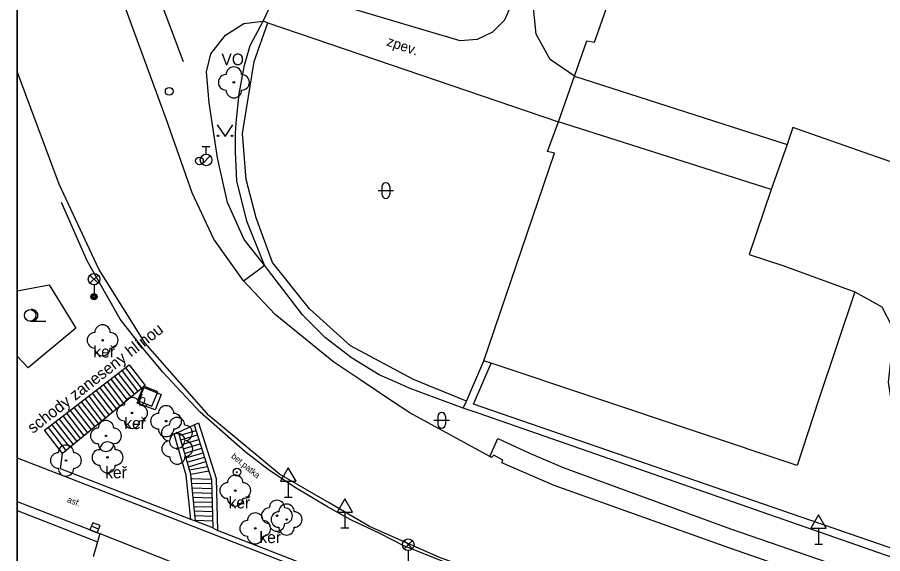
# Model space of a CAD drawing. Extents: x -598233 to -596890, y -1157848 to -1156431.
# Drawn here: x -598232.9 to -598177.1, y -1157384.8 to -1157350.2 of the extents above; entities that cross this region are included whole.
import ezdxf

# ---------------------------------------------------------------- set-up
doc = ezdxf.new("R2010")
doc.units = 0
for name, color, linetype in [('Level 10', 7, 'Continuous'), ('Level 11', 7, 'Continuous'), ('Level 21', 7, 'Continuous'), ('Level 22', 7, 'Continuous'), ('Level 25', 7, 'Continuous'), ('Level 26', 7, 'Continuous'), ('Level 27', 7, 'Continuous'), ('Level 28', 7, 'Continuous'), ('Level 33', 7, 'Continuous'), ('Level 34', 7, 'Continuous'), ('Level 36', 7, 'Continuous'), ('Level 40', 7, 'Continuous'), ('Level 41', 7, 'Continuous'), ('Level 42', 7, 'Continuous'), ('Level 5', 7, 'Continuous'), ('Level 7', 7, 'Continuous'), ('Level 8', 7, 'Continuous'), ('Level 9', 7, 'Continuous'), ('Vrstva 60', 7, 'Continuous'), ('zajmove_uzemi', 7, 'Continuous')]:
    doc.layers.add(name, color=color, linetype=linetype)

msp = doc.modelspace()

# ---------------------------------------------------------------- linework, layer by layer
at = {"layer": 'Level 10'}
for p, q in [((-598232.8901, -1157378.5967), (-598227.74, -1157380.59)), ((-598232.8901, -1157381.4095), (-598227.57, -1157383.48))]:
    msp.add_line(p, q, dxfattribs=at)
for points in [[(-598218.29, -1157367.18), (-598220.22, -1157364.49), (-598221.62, -1157361.49), (-598223.28, -1157356.72), (-598225.7, -1157350.15), (-598230.62, -1157336.74)], [(-598129.85, -1157412.91), (-598128.99, -1157412.74), (-598128.74, -1157412.49), (-598129.64, -1157412.18), (-598129.56, -1157411.75), (-598154.06, -1157403.22), (-598172.16, -1157396.89), (-598187.22, -1157391.65), (-598196.64, -1157388.37), (-598205.7, -1157385.01), (-598210.18, -1157383.02), (-598212.78, -1157381.51), (-598215.97, -1157379.65), (-598220.53, -1157375.86), (-598224.65, -1157371.2), (-598227.62, -1157366.41), (-598230.19, -1157360.94), (-598232.8901, -1157353.658)], [(-598218.29, -1157367.18), (-598216.26, -1157369.34)], [(-598212.48, -1157372.43), (-598216.26, -1157369.34)], [(-598208.74, -1157374.91), (-598210.73, -1157373.59), (-598212.48, -1157372.43)], [(-598207.56, -1157375.7), (-598208.74, -1157374.91)], [(-598202.41, -1157378.51), (-598207.56, -1157375.7)], [(-598202.3, -1157378.57), (-598202.41, -1157378.51)], [(-598202.14, -1157378.42), (-598202.3, -1157378.57)], [(-598201.56, -1157378.74), (-598202.14, -1157378.42)], [(-598201.63, -1157378.91), (-598201.56, -1157378.74)], [(-598198.26, -1157380.39), (-598201.63, -1157378.91)], [(-598227.74, -1157380.59), (-598215.01, -1157385.56)], [(-598186.98, -1157384.41), (-598198.26, -1157380.39)], [(-598227.57, -1157383.48), (-598217.58, -1157387.43)], [(-598174.73, -1157388.67), (-598186.98, -1157384.41)]]:
    msp.add_lwpolyline(points, dxfattribs=at)
at = {"layer": 'Level 11'}
msp.add_line((-598232.8901, -1157381.9981), (-598227.72, -1157384.02), dxfattribs=at)
for points in [[(-598196.95, -1157353.95), (-598198.52, -1157352.88), (-598199.4099, -1157351.25), (-598199.65, -1157348.9), (-598199.18, -1157347.15), (-598198.35, -1157345.48), (-598197.4, -1157343.87), (-598195.62, -1157342.48), (-598193.75, -1157342.25), (-598192.4099, -1157342.53)], [(-598204.31, -1157351.69), (-598215.99, -1157348.19)], [(-598201.02, -1157349.35), (-598201.46, -1157350.35), (-598202.23, -1157351.13), (-598203.2199, -1157351.6), (-598204.31, -1157351.69)], [(-598218.29, -1157367.18), (-598217.334, -1157366.4577), (-598216.94, -1157366.16), (-598218.26, -1157364.51), (-598219.33, -1157362.12), (-598219.97, -1157359.24), (-598220.51, -1157355.68), (-598220.68, -1157353.68), (-598220.4, -1157352.52), (-598219.46, -1157351.32), (-598218.28, -1157350.56), (-598217.03, -1157350.41)], [(-598216.72, -1157350.52), (-598197.98, -1157356.9)], [(-598178.85, -1157367.89), (-598177.11, -1157368.85), (-598176.46, -1157370.14), (-598176.54, -1157372.17), (-598176.7, -1157373.72), (-598176.38, -1157375.83), (-598174.83, -1157378.26), (-598139.53, -1157391.25), (-598129.45, -1157381.1)], [(-598231.13, -1157376.82), (-598225.67, -1157372.6)], [(-598226.15, -1157372.9699), (-598225.11, -1157374.31)], [(-598225.9099, -1157372.79), (-598224.88, -1157374.12)], [(-598225.67, -1157372.6), (-598224.65, -1157373.93)], [(-598226.86, -1157373.52), (-598225.81, -1157374.88)], [(-598226.62, -1157373.34), (-598225.57, -1157374.69)], [(-598226.39, -1157373.15), (-598225.34, -1157374.5)], [(-598224.65, -1157373.93), (-598229.9699, -1157378.31)], [(-598227.57, -1157374.07), (-598226.5, -1157375.46)], [(-598227.33, -1157373.89), (-598226.27, -1157375.26)], [(-598227.1, -1157373.7), (-598226.04, -1157375.08)], [(-598223.62, -1157374.5), (-598224, -1157375.5), (-598225.16, -1157375.07), (-598224.7, -1157374.06), (-598223.62, -1157374.5)], [(-598228.28, -1157374.62), (-598227.2, -1157376.03)], [(-598228.05, -1157374.44), (-598226.9699, -1157375.84)], [(-598227.81, -1157374.25), (-598226.73, -1157375.65)], [(-598228.99, -1157375.17), (-598227.89, -1157376.6)], [(-598228.76, -1157374.99), (-598227.6599, -1157376.4099)], [(-598228.52, -1157374.81), (-598227.43, -1157376.2199)], [(-598229.71, -1157375.7199), (-598228.59, -1157377.17)], [(-598229.4699, -1157375.54), (-598228.36, -1157376.98)], [(-598229.23, -1157375.36), (-598228.12, -1157376.79)], [(-598230.42, -1157376.27), (-598229.28, -1157377.74)], [(-598230.18, -1157376.09), (-598229.05, -1157377.55)], [(-598229.94, -1157375.9), (-598228.82, -1157377.36)], [(-598221.48, -1157376.46), (-598221.21, -1157376.33)], [(-598221.21, -1157376.33), (-598220.07, -1157379.94), (-598219.9699, -1157383.28)], [(-598229.9699, -1157378.31), (-598231.13, -1157376.82)], [(-598230.89, -1157376.64), (-598229.75, -1157378.13)], [(-598230.6599, -1157376.46), (-598229.51, -1157377.94)], [(-598222.5, -1157376.94), (-598221.48, -1157376.46)], [(-598222.44, -1157377.15), (-598221.36, -1157376.84)], [(-598221.48, -1157376.46), (-598220.37, -1157379.99), (-598220.28, -1157383.11)], [(-598222.78, -1157377.07), (-598222.5, -1157376.94)], [(-598221.7, -1157382.57), (-598222, -1157379.7199), (-598222.78, -1157377.07)], [(-598221.39, -1157382.69), (-598221.7, -1157379.6599), (-598222.5, -1157376.94)], [(-598222.35, -1157377.44), (-598221.27, -1157377.12)], [(-598222.27, -1157377.73), (-598221.18, -1157377.4099)], [(-598202.41, -1157378.51), (-598201.88, -1157377.34), (-598199.89, -1157378.28), (-598197.68, -1157379.21), (-598186.88, -1157383.19), (-598174.34, -1157387.5), (-598158.22, -1157392.86), (-598141.67, -1157398.47), (-598125.59, -1157404.13), (-598112.45, -1157408.63), (-598099.7, -1157413.02), (-598085.56, -1157417.95), (-598077.95, -1157420.37), (-598077.74, -1157419.93), (-598077.36, -1157419.11)], [(-598222.18, -1157378.02), (-598221.09, -1157377.7)], [(-598222.1, -1157378.31), (-598221, -1157377.98)], [(-598230.1, -1157379.31), (-598229.9699, -1157378.31)], [(-598222.01, -1157378.59), (-598220.9099, -1157378.27)], [(-598221.93, -1157378.88), (-598220.82, -1157378.55)], [(-598221.85, -1157379.17), (-598220.73, -1157378.84)], [(-598221.79, -1157379.37), (-598220.63, -1157379.15)], [(-598221.7, -1157382.57), (-598230.1, -1157379.31)], [(-598221.7, -1157379.6599), (-598220.54, -1157379.44)], [(-598220.37, -1157379.99), (-598221.67, -1157379.95)], [(-598220.36, -1157380.28), (-598221.64, -1157380.25)], [(-598220.35, -1157380.59), (-598221.61, -1157380.55)], [(-598220.34, -1157380.89), (-598221.58, -1157380.85)], [(-598220.34, -1157381.19), (-598221.55, -1157381.15)], [(-598220.33, -1157381.49), (-598221.52, -1157381.45)], [(-598220.32, -1157381.79), (-598221.49, -1157381.75)], [(-598220.31, -1157382.09), (-598221.45, -1157382.05)], [(-598220.3, -1157382.39), (-598221.43, -1157382.35)], [(-598221.39, -1157382.69), (-598221.7, -1157382.57)], [(-598220.29, -1157382.69), (-598221.39, -1157382.65)], [(-598220.28, -1157383.11), (-598221.39, -1157382.69)], [(-598227.57, -1157383.48), (-598227.72, -1157384.02), (-598228, -1157384.99)], [(-598220.28, -1157383.11), (-598219.9699, -1157383.28)], [(-598194.77, -1157393.44), (-598194.6599, -1157393.1599), (-598219.9699, -1157383.28)]]:
    msp.add_lwpolyline(points, dxfattribs=at)
at = {"layer": 'Level 21'}
msp.add_line((-598232.8901, -1157367.8244), (-598230.83, -1157367.44), dxfattribs=at)
msp.add_lwpolyline([(-598230.83, -1157367.44), (-598229.11, -1157370.22), (-598232.2, -1157372.79), (-598232.8901, -1157372.0442)], dxfattribs=at)
at = {"layer": 'Level 22'}
for centre in [(-598218.92, -1157354.36), (-598227.39, -1157371.01), (-598225.49, -1157375.7), (-598223.29, -1157376.23), (-598227.17, -1157377.18), (-598222.59, -1157376.99), (-598222.57, -1157378.01), (-598227.07, -1157378.57), (-598229.75, -1157378.77), (-598218.83, -1157380.71), (-598216.14, -1157382.33), (-598215.52, -1157382.58), (-598217.54, -1157383.15)]:
    msp.add_circle(centre, 0.05, dxfattribs=at)
for centre, start, end in [((-598218.92, -1157353.86), 0, 180), ((-598219.42, -1157354.36), 90, 270), ((-598218.42, -1157354.36), 270, 90), ((-598218.92, -1157354.86), 180, 0), ((-598227.39, -1157370.51), 0, 180), ((-598227.89, -1157371.01), 90, 270), ((-598226.89, -1157371.01), 270, 90), ((-598227.39, -1157371.51), 180, 0), ((-598225.99, -1157375.7), 90, 270), ((-598225.49, -1157375.2), 0, 180), ((-598224.99, -1157375.7), 270, 90), ((-598223.29, -1157375.73), 0, 180), ((-598223.79, -1157376.23), 90, 270), ((-598222.79, -1157376.23), 270, 90), ((-598227.17, -1157376.68), 0, 180), ((-598225.49, -1157376.2), 180, 0), ((-598222.59, -1157376.49), 0, 180), ((-598227.67, -1157377.18), 90, 270), ((-598226.67, -1157377.18), 270, 90), ((-598223.29, -1157376.73), 180, 0), ((-598223.09, -1157376.99), 90, 270), ((-598222.09, -1157376.99), 270, 90), ((-598222.57, -1157377.51), 0, 180), ((-598229.75, -1157378.27), 0, 180), ((-598227.17, -1157377.68), 180, 0), ((-598227.07, -1157378.07), 0, 180), ((-598223.07, -1157378.01), 90, 270), ((-598222.59, -1157377.49), 180, 0), ((-598222.07, -1157378.01), 270, 90), ((-598230.25, -1157378.77), 90, 270), ((-598229.25, -1157378.77), 270, 90), ((-598227.57, -1157378.57), 90, 270), ((-598226.57, -1157378.57), 270, 90), ((-598222.57, -1157378.51), 180, 0), ((-598227.07, -1157379.07), 180, 0), ((-598229.75, -1157379.27), 180, 0), ((-598219.33, -1157380.71), 90, 270), ((-598218.83, -1157380.21), 0, 180), ((-598218.33, -1157380.71), 270, 90), ((-598218.83, -1157381.21), 180, 0), ((-598216.14, -1157381.83), 0, 180), ((-598216.64, -1157382.33), 90, 270), ((-598215.52, -1157382.08), 0, 180), ((-598215.64, -1157382.33), 270, 90), ((-598217.54, -1157382.65), 0, 180), ((-598216.02, -1157382.58), 90, 270), ((-598215.02, -1157382.58), 270, 90), ((-598218.04, -1157383.15), 90, 270), ((-598217.04, -1157383.15), 270, 90), ((-598216.14, -1157382.83), 180, 0), ((-598215.52, -1157383.08), 180, 0), ((-598217.54, -1157383.65), 180, 0)]:
    msp.add_arc(centre, 0.5, start, end, dxfattribs=at)
at = {"layer": 'Level 25'}
for radius in [0.25, 0.0303]:
    msp.add_circle((-598218.72, -1157379.52), radius, dxfattribs=at)
at = {"layer": 'Level 26'}
msp.add_lwpolyline([(-598225.1299, -1157374.8985), (-598224.2015, -1157375.2699), (-598223.8301, -1157374.3415), (-598224.7585, -1157373.9701)], close=True, dxfattribs=at)
at = {"layer": 'Level 27'}
msp.add_line((-598227.6481, -1157383.2034), (-598228.1119, -1157383.0166), dxfattribs=at)
msp.add_lwpolyline([(-598227.5547, -1157382.9715), (-598228.0185, -1157382.7847), (-598228.2053, -1157383.2485), (-598227.7415, -1157383.4353)], close=True, dxfattribs=at)
at = {"layer": 'Level 28'}
for p, q in [((-598220.96, -1157358.495), (-598220.46, -1157358.495)), ((-598220.71, -1157358.995), (-598220.71, -1157358.495)), ((-598220.968, -1157359.642), (-598220.438, -1157359.112))]:
    msp.add_line(p, q, dxfattribs=at)
for centre, radius in [((-598223.09, -1157354.94), 0.25), ((-598220.71, -1157359.37), 0.375), ((-598221.14, -1157359.43), 0.25)]:
    msp.add_circle(centre, radius, dxfattribs=at)
at = {"layer": 'Level 33'}
for p, q in [((-598228.205, -1157367.33), (-598227.675, -1157366.8)), ((-598228.205, -1157366.8), (-598227.675, -1157367.33)), ((-598227.94, -1157367.44), (-598227.94, -1157368.19)), ((-598207.935, -1157384.47), (-598207.405, -1157383.94)), ((-598207.935, -1157383.94), (-598207.405, -1157384.47)), ((-598207.67, -1157384.58), (-598207.67, -1157385.33))]:
    msp.add_line(p, q, dxfattribs=at)
for centre, radius in [((-598227.94, -1157367.065), 0.375), ((-598227.94, -1157368.19), 0.2), ((-598227.94, -1157368.19), 0.1445), ((-598227.94, -1157368.19), 0.0876), ((-598207.67, -1157384.205), 0.375)]:
    msp.add_circle(centre, radius, dxfattribs=at)
at = {"layer": 'Level 34'}
for p, q in [((-598215.41, -1157380.112), (-598215.41, -1157381.13)), ((-598215.66, -1157381.13), (-598215.16, -1157381.13)), ((-598211.76, -1157382.102), (-598211.76, -1157383.12)), ((-598212.01, -1157383.12), (-598211.51, -1157383.12)), ((-598181.2, -1157383.142), (-598181.2, -1157384.16)), ((-598181.45, -1157384.16), (-598180.95, -1157384.16))]:
    msp.add_line(p, q, dxfattribs=at)
for points in [[(-598215.91, -1157380.112), (-598214.91, -1157380.112), (-598215.41, -1157379.246)], [(-598212.26, -1157382.102), (-598211.26, -1157382.102), (-598211.76, -1157381.236)], [(-598181.7, -1157383.142), (-598180.7, -1157383.142), (-598181.2, -1157382.276)]]:
    msp.add_lwpolyline(points, close=True, dxfattribs=at)
at = {"layer": 'Level 36'}
for p, q in [((-598209.366, -1157361.096), (-598209.366, -1157361.596)), ((-598208.866, -1157361.096), (-598208.866, -1157361.596)), ((-598209.616, -1157361.346), (-598208.616, -1157361.346)), ((-598232.06, -1157369.775), (-598231.06, -1157369.775)), ((-598206.016, -1157376.176), (-598205.016, -1157376.176)), ((-598205.766, -1157375.926), (-598205.766, -1157376.426)), ((-598205.266, -1157375.926), (-598205.266, -1157376.426))]:
    msp.add_line(p, q, dxfattribs=at)
msp.add_lwpolyline([(-598219.99, -1157357.11), (-598219.49, -1157357.86), (-598218.99, -1157357.11)], dxfattribs=at)
for centre, radius in [((-598219.9402, -1157357.8098), 0.05), ((-598219.0408, -1157357.8098), 0.05), ((-598232.06, -1157369.3996), 0.375)]:
    msp.add_circle(centre, radius, dxfattribs=at)
for centre, radius, start, end in [((-598209.1157, -1157361.0963), 0.25, 0, 180), ((-598209.1157, -1157361.5963), 0.25, 180, 0), ((-598231.935, -1157369.3996), 0.375, 260.40593, 99.59407), ((-598205.5157, -1157375.9263), 0.25, 0, 180), ((-598205.5157, -1157376.4263), 0.25, 180, 0)]:
    msp.add_arc(centre, radius, start, end, dxfattribs=at)
at = {"layer": 'Level 5'}
for points in [[(-598195.65, -1157351.76), (-598192.4099, -1157342.53)], [(-598196.95, -1157353.95), (-598196.14, -1157351.69)], [(-598196.14, -1157351.69), (-598195.65, -1157351.76)], [(-598197.98, -1157356.9), (-598196.95, -1157353.95)], [(-598196.95, -1157353.95), (-598183.23, -1157358.37)], [(-598198.69, -1157358.82), (-598197.98, -1157356.9)], [(-598184.25, -1157361.27), (-598197.98, -1157356.9)], [(-598182.86, -1157357.28), (-598183.23, -1157358.37)], [(-598168.56, -1157362.28), (-598182.86, -1157357.28)], [(-598183.23, -1157358.37), (-598184.25, -1157361.27)], [(-598202.79, -1157372.33), (-598198.23, -1157358.93)], [(-598198.23, -1157358.93), (-598198.69, -1157358.82)], [(-598184.25, -1157361.27), (-598185.68, -1157365.48)], [(-598185.68, -1157365.48), (-598183.51, -1157366.18)], [(-598183.51, -1157366.18), (-598178.85, -1157367.89)], [(-598178.85, -1157367.89), (-598181.2, -1157374.87)], [(-598202.32, -1157372.49), (-598202.79, -1157372.33)], [(-598182.58, -1157379.09), (-598202.32, -1157372.49)], [(-598181.2, -1157374.87), (-598182.58, -1157379.09)]]:
    msp.add_lwpolyline(points, dxfattribs=at)
at = {"layer": 'Level 7'}
for points in [[(-598218.7199, -1157360.7199), (-598218.82, -1157358.85), (-598218.81, -1157357.6599), (-598218.77, -1157356.9699), (-598218.58, -1157355.11), (-598218.24, -1157353.26), (-598217.87, -1157351.99), (-598217.03, -1157350.41)], [(-598203.92, -1157374.93), (-598207.34, -1157373.53), (-598211.39, -1157371.37), (-598214.04, -1157368.98), (-598216.42, -1157365.98), (-598217.48, -1157363.1), (-598218.12, -1157360.62), (-598218.36, -1157357.67), (-598217.62, -1157353.02), (-598216.72, -1157350.52)], [(-598216.72, -1157350.52), (-598217.03, -1157350.41)], [(-598218.09, -1157363.32), (-598218.7199, -1157360.7199)], [(-598214.49, -1157369.37), (-598216.7445, -1157366.4162), (-598216.94, -1157366.16), (-598218.09, -1157363.32)], [(-598207.62, -1157374.1), (-598208.17, -1157373.85), (-598209.54, -1157373.23), (-598211.34, -1157372.14), (-598213, -1157370.85), (-598214.49, -1157369.37)], [(-598203.92, -1157374.93), (-598202.79, -1157372.33)], [(-598162.99, -1157389.1), (-598203.46, -1157375.13), (-598202.32, -1157372.49)], [(-598204.12, -1157375.38), (-598207.62, -1157374.1)], [(-598204.12, -1157375.38), (-598203.92, -1157374.93)], [(-598162.81, -1157389.78), (-598203.1, -1157375.73), (-598204.12, -1157375.38)]]:
    msp.add_lwpolyline(points, dxfattribs=at)
at = {"layer": 'Level 8'}
msp.add_lwpolyline([(-598217.03, -1157350.41), (-598215.99, -1157348.19), (-598215.34, -1157346.79)], dxfattribs=at)
at = {"layer": 'Level 9'}
for points in [[(-598222.17, -1157353.03), (-598227.33, -1157339.28)], [(-598203.64, -1157386.05), (-598205.1, -1157385.42), (-598207.95, -1157384.27), (-598209.51, -1157383.49), (-598211.38, -1157382.59), (-598212.88, -1157381.76), (-598214.9, -1157380.55), (-598216.61, -1157379.42), (-598218.18, -1157378.22), (-598221.1, -1157375.64), (-598223.51, -1157373.07), (-598224.78, -1157371.53), (-598226.25, -1157369.64), (-598228.39, -1157365.88), (-598230.04, -1157362.12)]]:
    msp.add_lwpolyline(points, dxfattribs=at)
at = {"layer": 'Vrstva 60'}
msp.add_lwpolyline([(-598232.8901, -1156430.8558), (-598232.8901, -1157835.5817), (-598232.81, -1157835.6), (-598231.24, -1157835.95), (-598223.73, -1157837.73), (-598218.75, -1157838.85), (-598190.54, -1157845.18), (-598175.89, -1157848.4611), (-598170.5079, -1157848.4611), (-598170.38, -1157848.22), (-598166.89, -1157841.65), (-598165.3, -1157838.66), (-598164.37, -1157836.9), (-598161.86, -1157832.18), (-598161.19, -1157830.95), (-598160.05, -1157828.86), (-598157.63, -1157824.55), (-598144.71, -1157839.14), (-598136.4065, -1157848.4611), (-597003.6644, -1157848.4611)], dxfattribs=at)
at = {"layer": 'zajmove_uzemi'}
msp.add_lwpolyline([(-598232.8901, -1156430.8558), (-596890.4624, -1156430.8558), (-596890.4624, -1157848.4611), (-598232.8901, -1157848.4611)], close=True, dxfattribs=at)

# ---------------------------------------------------------------- texts
at = {"layer": 'Level 40'}
for s, height, rotation, p in [('zpev.', 0.65, 341.18693, (-598209.11, -1157351.97)), ('b.', 0.65, 339.66078, (-598225.16, -1157375.07)), ('asf.', 0.4, 338.59773, (-598229.71, -1157381.44))]:
    msp.add_text(s, height=height, rotation=rotation, dxfattribs=at).set_placement(p)
at = {"layer": 'Level 41'}
msp.add_text('VO', height=0.75, dxfattribs=at).set_placement((-598219.72, -1157353.25))
at = {"layer": 'Level 42'}
for s, height, rotation, p in [('schody zaneseny hlínou', 0.75, 38, (-598231.88, -1157377.06)), ('bet.patka', 0.4, 320.89461, (-598219.13, -1157378.56))]:
    msp.add_text(s, height=height, rotation=rotation, dxfattribs=at).set_placement(p)
for p in [(-598227.98, -1157372.12), (-598225.99, -1157376.74), (-598227.22, -1157379.91), (-598219.26, -1157381.86), (-598217.27, -1157384.1)]:
    msp.add_text('keř', height=0.75, dxfattribs=at).set_placement(p)

doc.saveas('drawing.dxf')
